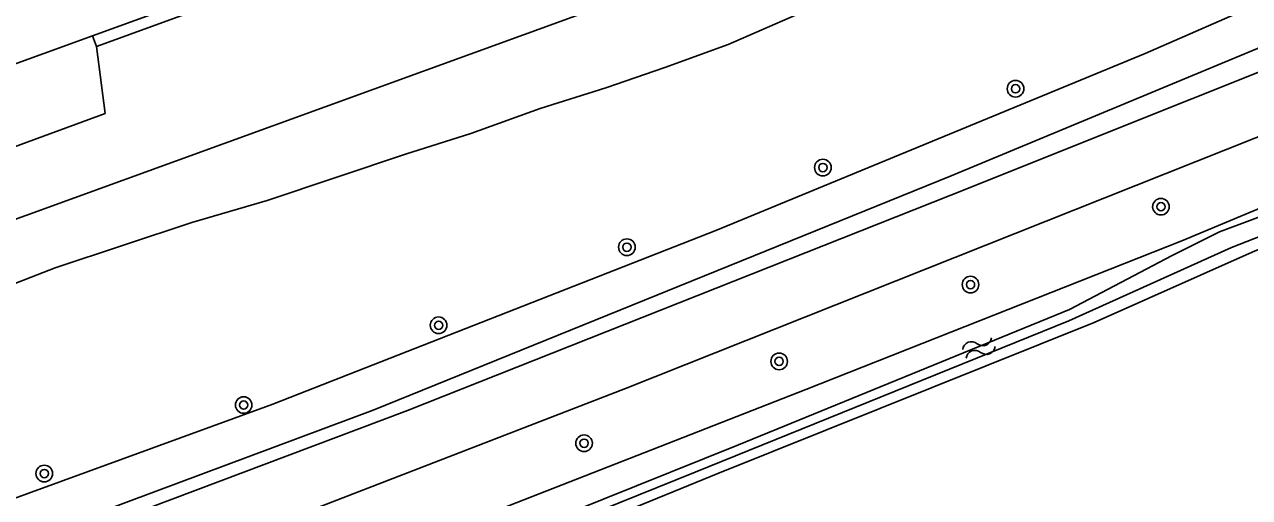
# Model space of a CAD drawing. Extents: x 135999 to 138000, y 396000 to 398501.
# Drawn here: x 136230.4 to 136289.4, y 396036.5 to 396059.2 of the extents above; entities that cross this region are included whole.
import ezdxf

# ---------------------------------------------------------------- set-up
doc = ezdxf.new("R2010")
doc.units = 0
for name, color, linetype in [('gg-knt-BGT kruinlijn', 7, 'Continuous'), ('gg-knt-verharding', 7, 'Continuous'), ('gg-kntw-bovenkant insteek waterloop', 7, 'Continuous'), ('gt-grn-groengrens', 7, 'Continuous'), ('gt-symb-boom', 7, 'Continuous'), ('gt-symb-watersymbool', 7, 'Continuous'), ('gx-grn-maaiveld', 7, 'Continuous')]:
    doc.layers.add(name, color=color, linetype=linetype)

# ---------------------------------------------------------------- blocks, each defined once
blk = doc.blocks.new('gt0-BOOM')
at = {"layer": 'gt-symb-boom'}
for radius in [0.4, 0.2]:
    blk.add_circle((0, 0), radius, dxfattribs=at)
blk = doc.blocks.new('gt0-WA')
at = {"layer": 'gt-symb-watersymbool'}
for centre, start, end in [((-0.323, 0.022), 28.07249, 151.92751), ((0.427, 0.422), 208.07248, 331.92751), ((-0.323, -0.428), 28.07249, 151.92751), ((0.427, -0.028), 208.07248, 331.92751)]:
    blk.add_arc(centre, 0.425, start, end, dxfattribs=at)

msp = doc.modelspace()

# ---------------------------------------------------------------- linework, layer by layer
at = {"layer": 'gg-knt-BGT kruinlijn'}
msp.add_lwpolyline([(136229.218, 396046.481), (136231.908, 396047.516), (136238.495, 396049.699), (136242.125, 396050.763), (136248.77, 396052.992), (136251.926, 396053.99), (136255.254, 396055.182), (136258.41, 396056.18), (136261.251, 396057.151), (136264.312, 396058.261), (136267.552, 396059.67), (136270.746, 396061.133), (136280.169, 396064.86), (136293.798, 396069.712)], dxfattribs=at)
at = {"layer": 'gg-knt-verharding'}
msp.add_line((136233.897, 396058.165), (136304.516, 396083.881), dxfattribs=at)
for points in [[(136122.438, 396010.85), (136448.93, 396129.29), (136517.404, 396154.458)], [(136150.119, 396000), (136168.164, 396006.947), (136204.34, 396020.783), (136241.367, 396034.763), (136259.361, 396041.72), (136295.458, 396056.062), (136352.063, 396078.693), (136380.347, 396089.853), (136422.971, 396106.397), (136436.433, 396111.759), (136473.486, 396124.66), (136503.434, 396135.33), (136521.856, 396141.571), (136533.156, 396145.714)], [(136142.248, 396000), (136161.724, 396007.522), (136192.243, 396019.106), (136219.303, 396029.529), (136248.864, 396040.66), (136275.019, 396051.018), (136333.094, 396074.222), (136364.004, 396086.518), (136424.247, 396109.931)], [(136183.186, 396039.698), (136186.209, 396037.279), (136234.317, 396054.947), (136233.897, 396058.165)]]:
    msp.add_lwpolyline(points, dxfattribs=at)
at = {"layer": 'gg-kntw-bovenkant insteek waterloop'}
for points in [[(136138.46, 396000), (136141.913, 396001.073), (136162.747, 396009.253), (136190.803, 396019.776), (136218.845, 396030.09), (136247.225, 396040.686), (136275.033, 396051.955), (136297.31, 396061.218), (136314.079, 396068.107), (136321.558, 396071.282), (136333.532, 396075.963), (136346.555, 396081.585), (136376.91, 396093.459), (136391.259, 396098.976), (136405.938, 396104.773), (136420.841, 396110.809), (136453.103, 396122.787), (136472.551, 396129.843), (136491.902, 396136.959), (136512.799, 396144.154), (136529.846, 396150.349)], [(136133.065, 396000), (136148.843, 396005.574), (136166.799, 396012.996), (136183.361, 396019.278), (136200.105, 396025.233), (136220.326, 396032.942), (136242.397, 396040.973), (136263.716, 396049.32), (136284.368, 396057.826), (136290.097, 396060.337), (136298.646, 396063.888), (136311.73, 396068.993), (136327.367, 396075.227), (136339.836, 396080.33), (136354.922, 396086.094), (136370.462, 396092.387), (136386.173, 396098.255)], [(136230.61, 396026.935), (136250.773, 396034.93), (136268.049, 396041.676), (136286.143, 396048.824), (136303.838, 396056.213), (136320.628, 396062.736), (136338.6, 396070.31), (136375.021, 396084.273), (136393.33, 396091.508), (136396.797, 396092.48), (136397.711, 396090.282)]]:
    msp.add_lwpolyline(points, dxfattribs=at)
at = {"layer": 'gt-grn-groengrens'}
msp.add_line((136233.897, 396058.165), (136233.71, 396058.68), dxfattribs=at)
for points in [[(136233.71, 396058.68), (136282.392, 396076.31), (136304.361, 396084.308)], [(136183.016, 396040.164), (136210.978, 396050.448), (136233.71, 396058.68)]]:
    msp.add_lwpolyline(points, dxfattribs=at)
at = {"layer": 'gx-grn-maaiveld'}
for points in [[(136232.203, 396025.842), (136231.937, 396025.948), (136231.858, 396026.2), (136232.004, 396026.426), (136243.395, 396030.728), (136253.433, 396034.445), (136264.798, 396039.013), (136280.731, 396045.518), (136285.67, 396048.121), (136287.953, 396049.262), (136297.991, 396053.007), (136324.731, 396063.628), (136357.711, 396076.64), (136381.822, 396085.88)], [(136379.585, 396084.294), (136358.235, 396076.009), (136336.036, 396067.007), (136303.029, 396054.182), (136288.531, 396048.499), (136280.697, 396044.967), (136262.72, 396037.691), (136253.645, 396034.047), (136235.004, 396026.984), (136232.203, 396025.842)], [(136294.438, 396050.202), (136289.673, 396048.34), (136281.919, 396044.888), (136263.809, 396037.638), (136248.743, 396031.481)]]:
    msp.add_lwpolyline(points, dxfattribs=at)

# ---------------------------------------------------------------- block references
at = {"layer": 'gt-symb-boom'}
for p in [(136278.135, 396056.136), (136268.862, 396052.345), (136285.134, 396050.464), (136259.43, 396048.515), (136275.968, 396046.716), (136250.37, 396044.759), (136266.758, 396043.025), (136240.987, 396040.926), (136257.37, 396039.087), (136231.392, 396037.631)]:
    msp.add_blockref('gt0-BOOM', p, dxfattribs=at)
at = {"layer": 'gt-symb-watersymbool', "rotation": 22.205643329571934}
msp.add_blockref('gt0-WA', (136276.322, 396043.649), dxfattribs=at)

doc.saveas('drawing.dxf')
